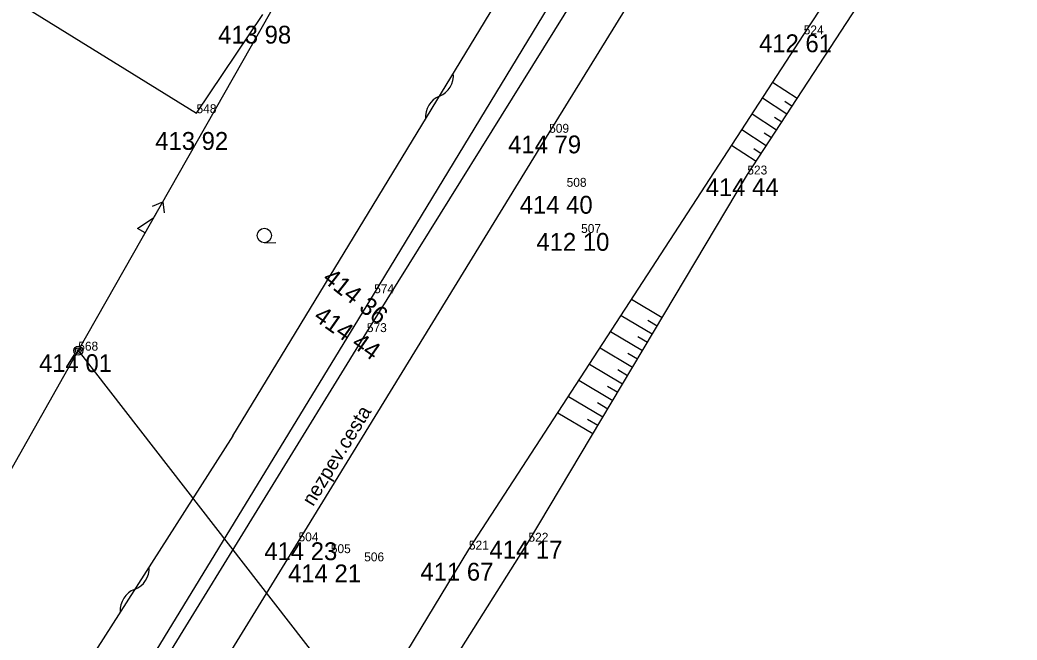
# Model space of a CAD drawing. Extents: x -559180 to -551373, y -1076947 to -1072071.
# Drawn here: x -555105.4 to -555049.5, y -1072904.4 to -1072869.6 of the extents above; entities that cross this region are included whole.
import ezdxf

# ---------------------------------------------------------------- set-up
doc = ezdxf.new("R2010")
doc.units = 0
for name, color, linetype in [('12_PLOTY', 7, 'Continuous'), ('17_KOMUNIKACE', 7, 'Continuous'), ('18_POLOHOPIS', 7, 'Continuous'), ('1_VODA_ZN', 7, 'Continuous'), ('20_EL_ZN', 7, 'Continuous'), ('26_SRAFY', 7, 'Continuous'), ('27_HRANA_PATA', 7, 'Continuous'), ('28_VODA', 7, 'Continuous'), ('30_SDEL_ZN', 7, 'Continuous'), ('34_ZELEN', 7, 'Continuous'), ('3_BODY', 7, 'Continuous'), ('45_ZN_KULTURY', 7, 'Continuous'), ('52_POPIS_UCELOVY', 7, 'Continuous'), ('6_VYSKY', 7, 'Continuous'), ('NNnadzemní', 7, 'Continuous')]:
    doc.layers.add(name, color=color, linetype=linetype)

# ---------------------------------------------------------------- blocks, each defined once
blk = doc.blocks.new('SLB')
at = {"layer": '20_EL_ZN'}
for radius in [0.25, 0.158, 0.05]:
    blk.add_circle((0, 0), radius, dxfattribs=at)
blk = doc.blocks.new('ZAHRAD')
at = {"layer": '45_ZN_KULTURY'}
blk.add_line((0, 0), (0.65, 0.003), dxfattribs=at)
blk.add_circle((0, 0.403), 0.403, dxfattribs=at)
blk = doc.blocks.new('POINT_DISPLAY')
blk.add_line((0, 0), (0, 0))
blk = doc.blocks.new('ELNN')
at = {"layer": '20_EL_ZN'}
for p, q in [((0, 0), (0.5, 0)), ((0.5, 0), (0.5, 0.5)), ((0.5, 0.5), (1.5, 0)), ((1.5, 0), (2.5, 0))]:
    blk.add_line(p, q, dxfattribs=at)
blk.add_lwpolyline([(2, 0.375), (2.5, 0), (2, -0.375)], dxfattribs=at)
blk = doc.blocks.new('SDEP')
at = {"layer": '30_SDEL_ZN'}
for centre, radius, start, end in [((0.75, -1.001), 1.251, 53.1529, 126.8469), ((2.25, 1), 1.25, 233.13, 306.8698)]:
    blk.add_arc(centre, radius, start, end, dxfattribs=at)

msp = doc.modelspace()

# ---------------------------------------------------------------- linework, layer by layer
at = {"layer": '12_PLOTY'}
for p, q in [((-555071.44, -1072861.68), (-555085.55, -1072884.94)), ((-555085.55, -1072884.94), (-555100.56, -1072909.53))]:
    msp.add_line(p, q, dxfattribs=at)
at = {"layer": '17_KOMUNIKACE'}
for p, q in [((-555085.96, -1072887.12), (-555067.38, -1072857.25)), ((-555075.74, -1072875.94), (-555066.98, -1072861.7)), ((-555089.79, -1072898.86), (-555075.74, -1072875.94)), ((-555101.95, -1072913.13), (-555085.96, -1072887.12)), ((-555102.9, -1072920.15), (-555089.79, -1072898.86))]:
    msp.add_line(p, q, dxfattribs=at)
at = {"layer": '18_POLOHOPIS'}
for p, q in [((-555108.49, -1072866.79), (-555095.51, -1072874.84)), ((-555095.51, -1072874.84), (-555091.79, -1072869.299))]:
    msp.add_line(p, q, dxfattribs=at)
at = {"layer": '26_SRAFY'}
for p, q in [((-555063.211, -1072873.101), (-555061.835, -1072874)), ((-555063.786, -1072873.986), (-555062.412, -1072874.884)), ((-555062.536, -1072874.172), (-555062.123, -1072874.442)), ((-555064.361, -1072874.872), (-555062.989, -1072875.768)), ((-555063.113, -1072875.057), (-555062.701, -1072875.326)), ((-555064.936, -1072875.757), (-555063.567, -1072876.652)), ((-555063.689, -1072875.941), (-555063.278, -1072876.21)), ((-555065.511, -1072876.643), (-555064.144, -1072877.536)), ((-555064.266, -1072876.826), (-555063.855, -1072877.094)), ((-555071.118, -1072885.275), (-555069.404, -1072886.296)), ((-555071.709, -1072886.184), (-555069.959, -1072887.227)), ((-555070.201, -1072886.452), (-555069.682, -1072886.761)), ((-555072.299, -1072887.094), (-555070.513, -1072888.158)), ((-555070.767, -1072887.376), (-555070.236, -1072887.692)), ((-555072.89, -1072888.003), (-555071.068, -1072889.089)), ((-555071.332, -1072888.301), (-555070.791, -1072888.623)), ((-555073.481, -1072888.913), (-555071.623, -1072890.02)), ((-555071.897, -1072889.225), (-555071.345, -1072889.554)), ((-555074.072, -1072889.822), (-555072.177, -1072890.951)), ((-555072.463, -1072890.15), (-555071.9, -1072890.485)), ((-555074.662, -1072890.732), (-555072.732, -1072891.882)), ((-555073.028, -1072891.075), (-555072.454, -1072891.416)), ((-555075.253, -1072891.641), (-555073.286, -1072892.813)), ((-555073.594, -1072891.999), (-555073.009, -1072892.347))]:
    msp.add_line(p, q, dxfattribs=at)
at = {"layer": '27_HRANA_PATA'}
for p, q in [((-555064.63, -1072878.28), (-555053.39, -1072861.07)), ((-555076.9, -1072898.88), (-555064.63, -1072878.28)), ((-555090.59, -1072920.63), (-555076.9, -1072898.88))]:
    msp.add_line(p, q, dxfattribs=at)
at = {"layer": '28_VODA'}
for p, q in [((-555061.47, -1072870.42), (-555049.51, -1072852.28)), ((-555080.24, -1072899.32), (-555061.47, -1072870.42)), ((-555091.94, -1072918.57), (-555080.24, -1072899.32))]:
    msp.add_line(p, q, dxfattribs=at)
at = {"layer": '34_ZELEN'}
for q in [(-555076.131, -1072864.405), (-555106.279, -1072912.968)]:
    msp.add_line((-555093.469, -1072892.938), q, dxfattribs=at)
at = {"layer": 'NNnadzemní'}
for p, q in [((-555083.46, -1072855.22), (-555102.14, -1072888.16)), ((-555102.14, -1072888.16), (-555118.14, -1072916.43)), ((-555102.14, -1072888.16), (-555076.198, -1072921.577))]:
    msp.add_line(p, q, dxfattribs=at)

# ---------------------------------------------------------------- block references
at = {"layer": '1_VODA_ZN'}
for p in [(-555061.47, -1072870.42), (-555095.51, -1072874.84), (-555075.74, -1072875.94), (-555064.63, -1072878.28), (-555074.76, -1072878.97), (-555073.95, -1072881.56), (-555085.55, -1072884.94), (-555085.96, -1072887.12), (-555102.14, -1072888.16), (-555089.79, -1072898.86), (-555076.9, -1072898.88), (-555087.98, -1072899.52), (-555080.24, -1072899.32), (-555086.11, -1072899.98)]:
    msp.add_blockref('POINT_DISPLAY', p, dxfattribs=at)
at = {"layer": '20_EL_ZN', "xscale": 0.9999991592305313, "yscale": 0.9999991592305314, "rotation": 60.442624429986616}
msp.add_blockref('ELNN', (-555098.64, -1072881.988), dxfattribs=at)
at = {"layer": '20_EL_ZN'}
msp.add_blockref('SLB', (-555102.14, -1072888.16), dxfattribs=at)
at = {"layer": '30_SDEL_ZN'}
for p, xscale, yscale, rotation in [((-555082.671, -1072875.168), 1.0000003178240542, 1.0000003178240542, 58.71521336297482), ((-555099.788, -1072902.818), 1.0000013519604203, 1.0000013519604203, 57.39939983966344)]:
    msp.add_blockref('SDEP', p, dxfattribs=dict(at, xscale=xscale, yscale=yscale, rotation=rotation))
at = {"layer": '45_ZN_KULTURY'}
msp.add_blockref('ZAHRAD', (-555091.707, -1072882.105), dxfattribs=at)

# ---------------------------------------------------------------- texts
at = {"layer": '3_BODY'}
for s, p in [('524', (-555061.47, -1072870.42)), ('548', (-555095.51, -1072874.84)), ('509', (-555075.74, -1072875.94)), ('523', (-555064.63, -1072878.28)), ('508', (-555074.76, -1072878.97)), ('507', (-555073.95, -1072881.56)), ('574', (-555085.55, -1072884.94)), ('573', (-555085.96, -1072887.12)), ('568', (-555102.14, -1072888.16)), ('504', (-555089.79, -1072898.86)), ('522', (-555076.9, -1072898.88)), ('505', (-555087.98, -1072899.52)), ('521', (-555080.24, -1072899.32)), ('506', (-555086.11, -1072899.98))]:
    msp.add_text(s, height=0.5, dxfattribs=at).set_placement(p)
at = {"layer": '52_POPIS_UCELOVY'}
msp.add_text('nezpev.cesta', height=0.8, rotation=58.4916, dxfattribs=at).set_placement((-555088.973, -1072896.936))
at = {"layer": '6_VYSKY'}
for s, p in [('413 98', (-555094.295, -1072870.937)), ('412 61', (-555063.975, -1072871.42)), ('413 92', (-555097.824, -1072876.898)), ('414 79', (-555078.042, -1072877.093)), ('414 44', (-555066.965, -1072879.493)), ('414 40', (-555077.392, -1072880.48)), ('412 10', (-555076.455, -1072882.56)), ('414 01', (-555104.34, -1072889.364)), ('414 23', (-555091.711, -1072899.914)), ('414 17', (-555079.086, -1072899.826)), ('414 21', (-555090.379, -1072901.157)), ('411 67', (-555082.957, -1072901.063))]:
    msp.add_text(s, height=1, dxfattribs=at).set_placement(p)
for s, rotation, p in [('414 36', 321.7375, (-555088.507, -1072884.232)), ('414 44', 324.8545, (-555089.005, -1072886.398))]:
    msp.add_text(s, height=1, rotation=rotation, dxfattribs=at).set_placement(p)

doc.saveas('drawing.dxf')
